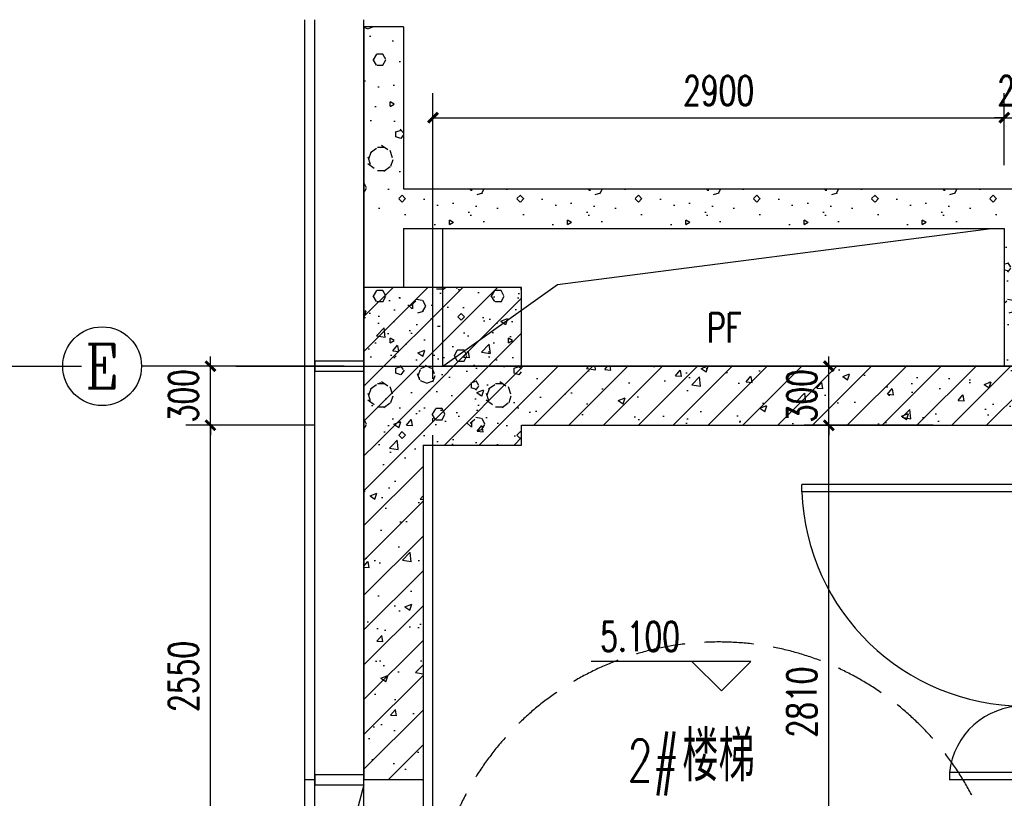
# Model space of a CAD drawing. Extents: x 797781 to 1255204, y 21234 to 1024248.
# Tile 788 of 1056: x 1176406 to 1181403, y 513325 to 517279. Entities that reach past the tile are written whole.
import ezdxf
from ezdxf.enums import TextEntityAlignment as Align

# ---------------------------------------------------------------- set-up
doc = ezdxf.new("R2010")
doc.units = 0
doc.header["$LTSCALE"] = 1000
doc.header["$MEASUREMENT"] = 0
doc.linetypes.add('230303生产综合楼-平面图_t8$0$DASH', pattern=[0.35, 0.25, -0.1])
doc.linetypes.add('230303生产综合楼-平面图_t8$0$DOTE', pattern=[2.42, 2, -0.2, 0.02, -0.2])
for name, color, linetype in [('230303生产综合楼-平面图_t8$0$3T_WOOD', 21, 'Continuous'), ('230303生产综合楼-平面图_t8$0$AXIS', 3, 'Continuous'), ('230303生产综合楼-平面图_t8$0$AXIS_TEXT', 7, 'Continuous'), ('230303生产综合楼-平面图_t8$0$COLUMN', 40, 'Continuous'), ('230303生产综合楼-平面图_t8$0$CURTWALL', 4, 'Continuous'), ('230303生产综合楼-平面图_t8$0$DIM_ELEV', 3, 'Continuous'), ('230303生产综合楼-平面图_t8$0$DOOR_FIRE', 4, 'Continuous'), ('230303生产综合楼-平面图_t8$0$DOTE', 1, '230303生产综合楼-平面图_t8$0$DOTE'), ('230303生产综合楼-平面图_t8$0$PUB_DIM', 3, 'Continuous'), ('230303生产综合楼-平面图_t8$0$PUB_HATCH', 8, 'Continuous'), ('230303生产综合楼-平面图_t8$0$PUB_TEXT', 7, 'Continuous'), ('230303生产综合楼-平面图_t8$0$STAIR', 2, 'Continuous'), ('230303生产综合楼-平面图_t8$0$WALL', 40, 'Continuous'), ('230303生产综合楼-平面图_t8$0$板洞', 6, 'Continuous'), ('230303生产综合楼-平面图_t8$0$轮廓', 2, 'Continuous'), ('AXIS_TEXT', 7, 'Continuous')]:
    doc.layers.add(name, color=color, linetype=linetype)
doc.styles.add('230303生产综合楼-平面图_t8$0$_TCH_AXIS', font='COMPLEX', dxfattribs={"bigfont": 'GBCBIG'})
doc.styles.add('230303生产综合楼-平面图_t8$0$_TCH_DIM', font='SIMPLEX', dxfattribs={"bigfont": 'GBCBIG'})
doc.styles.add('230303生产综合楼-平面图_T8$0$_TCH_DIM_T3', font='SIMPLEX', dxfattribs={"width": 0.705882, "bigfont": 'GBCBIG'})
doc.styles.add('COMPLEX', font='COMPLEX')
doc.dimstyles.new('230303生产综合楼-平面图_T8$0$_TCH_ARCH&&50', dxfattribs={"dimtxt": 148.75, "dimasz": 50, "dimexe": 125, "dimexo": 150, "dimgap": 63.125, "dimtad": 1, "dimdec": 0, "dimzin": 0, "dimdsep": 46, "dimtxsty": '230303生产综合楼-平面图_T8$0$_TCH_DIM_T3', "dimblk": '230303生产综合楼-平面图_t8$0$_ArchTick', "dimcen": 0.09, "dimclrt": 7, "dimazin": 2, "dimtfac": 1, "dimtdec": 0, "dimtix": 1, "dimtmove": 2, "dimatfit": 3, "dimfxl": 1, "dimtolj": 1, "dimtzin": 0, "dimarcsym": 0})
pattern_1 = [(0, (177, -183), (300, 600), [0, -600]), (0, (-174, -264), (300, 600), [0, -600]), (0, (21, -270), (300, 600), [0, -600]), (0, (234, -93), (300, 600), [0, -600]), (0, (-15, -300), (300, 600), [0, -600]), (0, (294, 285), (300, 600), [0, -600]), (0, (111, 237), (300, 600), [0, -600]), (0, (207, 162), (300, 600), [0, -600]), (0, (-282, 150), (300, 600), [0, -600]), (0, (12, 123), (300, 600), [0, -600]), (0, (-102, -30), (300, 600), [0, -600]), (0, (-96, -255), (300, 600), [0, -600]), (0, (129, -279), (300, 600), [0, -600]), (0, (294, -15), (300, 600), [0, -600]), (0, (-267, -108), (300, 600), [0, -600]), (0, (-216, -6), (300, 600), [0, -600]), (0, (18, -48), (300, 600), [0, -600]), (0, (-66, -135), (300, 600), [0, -600]), (0, (-114, 63), (300, 600), [0, -600]), (0, (-39, 288), (300, 600), [0, -600]), (0, (-243, -234), (300, 600), [0, -600]), (0, (87, 165), (300, 600), [0, -600]), (0, (-192, 174), (300, 600), [0, -600]), (0, (-240, 252), (300, 600), [0, -600]), (130.601294, (257.143, 97.143), (-1499.9999834, 1800.0000079), [26.34155, -11037.111]), (18.434949, (214.29, 108.57), (1499.9999945, 599.9999956), [27.10524, -3767.6279]), (90, (214.3, 82.86), (300, 600), [25.71428, -1174.28565]), (161.565051, (240, 74.29), (-1500.0000076, 599.999955), [27.10524, -3767.6279]), (53.130102, (240, 74.29), (300.000001, 600), [28.57143, -2971.4285]), (135, (262.86, -231.43), (-300.000036, 599.99996), [24.24366, -1672.8126]), (45, (228.57, -231.43), (299.999998, 599.999998), [24.24366, -1672.8126]), (135, (245.71, -248.57), (-300.000036, 599.99996), [24.24366, -1672.8126]), (45, (245.71, -248.57), (299.999998, 599.999998), [24.24366, -1672.8126]), (116.56505, (-25.7, 171.43), (-5e-05, 1199.99997), [31.94383, -638.8765]), (180, (-40, 200), (-300, 600), [34.28572, -565.71425]), (63.43495, (-88.57, 171.43), (3e-06, 1200), [31.94383, -638.8765]), (116.56505, (-74.3, 142.86), (-5e-05, 1199.99997), [31.94383, -638.8765]), (0, (-74.3, 142.86), (300, 600), [34.28572, -565.71425]), (63.43495, (-40, 142.86), (3e-06, 1200), [31.94383, -638.8765]), (107.102728, (200, -31.429), (-899.9999656, 3000.00000484), [38.86135, -16282.9025]), (143.972626, (188.57, 5.714), (-5699.9999277, 4199.9999952), [38.86135, -8122.02]), (180, (157.14, 28.6), (-300, 600), [37.14286, -562.8571]), (36.0273733, (88.57, 5.714), (5699.9999579, 4199.9999547), [38.86135, -8122.02]), (71.565051, (77.14, -28.57), (900.0000046, 2999.999995), [36.14032, -3758.5928]), (107.102728, (88.571, -65.714), (-899.9999656, 3000.00000484), [38.86135, -16282.9025]), (143.972626, (120, -88.57), (-5699.9999277, 4199.9999952), [38.86135, -8122.02]), (0, (120, -88.6), (300, 600), [37.14286, -562.8571]), (36.0273733, (157.143, -88.57), (5699.9999579, 4199.9999547), [38.86135, -8122.02]), (71.565051, (188.57, -65.71), (900.0000046, 2999.999995), [36.14032, -3758.5928]), (150.255118, (205.714, 248.57), (-900.000002, 599.9999926), [23.03502, -4814.3196]), (90, (185.7, 237.14), (300, 600), [22.85714, -1177.14275]), (29.744881, (185.714, 237.14), (900.0000005, 599.999997), [23.03502, -4814.3196]), (116.56505, (65.7, -177.14), (-5e-05, 1199.99997), [31.94383, -638.8765]), (168.690067, (51.43, -148.57), (-2700.000002, 599.999985), [29.13725, -6089.6855]), (41.185925, (0, -162.857), (7499.99995456, 6599.9999423), [30.37184, -12725.802]), (90, (0, -191.43), (300, 600), [28.57143, -1171.4285]), (138.814074, (22.857, -211.429), (-7499.9998667, 6600.00004204), [30.37184, -12725.802]), (16.6992442, (22.857, -211.429), (9899.9999255, 2999.9999686), [29.82945, -12498.5375]), (60.945396, (51.43, -202.857), (299.9999992, 599.9999947), [29.41609, -12325.3395]), (109.983106, (-185.714, 74.286), (-1500.00000565, 4199.9999889), [33.442, -14012.1975]), (155.556045, (-197.143, 105.714), (-3900.00001487, 1799.9999626), [34.52299, -14465.1315]), (24.4439547, (-260, 105.714), (3900.00000195, 1799.99999134), [34.52299, -14465.1315]), (70.0168934, (-271.429, 74.286), (1500.0000045, 4199.9999896), [33.442, -14012.1975]), (109.983106, (-260, 42.857), (-1500.00000565, 4199.9999889), [33.442, -14012.1975]), (160.016893, (-228.57, 31.43), (-1500.0000009, 599.9999727), [33.442, -6989.3775]), (19.9831065, (-228.57, 31.43), (1499.9999918, 599.999999), [33.442, -6989.3775]), (70.0168934, (-197.143, 42.857), (1500.0000045, 4199.9999896), [33.442, -14012.1975]), (122.005383, (37.14, 20), (-300.0000403, 599.9999694), [26.95423, -5633.434]), (18.434949, (-2.86, 34.29), (1499.9999945, 599.9999956), [27.10524, -3767.6279]), (90, (-2.86, 8.57), (300, 600), [25.71428, -1174.28565]), (161.565051, (22.86, 0), (-1500.0000076, 599.999955), [27.10524, -3767.6279]), (54.4623222, (22.857, 0), (2099.999997, 2999.9999955), [24.57807, -10298.2115]), (116.56505, (-137.14, -125.7), (-5e-05, 1199.99997), [31.94383, -638.8765]), (180, (-151.4, -97.14), (-300, 600), [31.42857, -568.5714]), (59.0362434, (-200, -125.714), (300.000001, 599.999997), [33.31973, -6963.822]), (120.963756, (-182.857, -154.286), (-300.000041, 599.9999724), [33.31973, -6963.822]), (0, (-182.86, -154.3), (300, 600), [31.42857, -568.5714]), (63.43495, (-151.43, -154.3), (3e-06, 1200), [31.94383, -638.8765])]
pattern_2 = [(45, (0, 0), (-88.388348, 88.388348), []), (50, (0, 0), (358.63009, -31.37607), [37.5, -412.5]), (355, (0, 0), (-69.37567, 376.09607), [30, -330]), (100.4514, (29.9, -2.6), (289.25469, 344.71977), [31.8701, -350.57106]), (46.1842, (0, 100), (533.62052, -82.7595), [56.25, -618.75]), (96.6356, (44.47, 93.1), (467.33135, 487.05894), [47.80514, -525.8565]), (351.1842, (0, 100), (467.33097, 487.0593), [45, -495]), (21, (50, 75), (298.453526, -201.309445), [37.5, -412.5]), (326, (50, 75), (121.65767, 362.57502), [30, -330]), (71.4514, (74.87, 58.22), (420.11131, 161.26525), [31.8701, -350.57106]), (37.5, (0, 0), (6.079928, 166.446927), [0, -326, 0, -335, 0, -331.25]), (7.5, (0, 0), (131.534769, 197.205856), [0, -191, 0, -318.5, 0, -126.25]), (327.5, (-111.5, 0), (266.911218, -11.277436), [0, -125, 0, -390, 0, -517.5]), (317.5, (-161.5, 0), (291.593085, 50.05249), [0, -162.5, 0, -259, 0, -367.5])]

# ---------------------------------------------------------------- blocks, each defined once
blk = doc.blocks.new('230303生产综合楼-平面图_t8$0$212')
at = {"layer": '230303生产综合楼-平面图_t8$0$3T_WOOD'}
for points in [[(593636.3, -21428.8), (593636.3, -21478.8), (593886.3, -21478.8), (593886.3, -21428.8)], [(593636.3, -23528.8), (593636.3, -23578.8), (593886.3, -23578.8), (593886.3, -23528.8)], [(593636.3, -25628.8), (593636.3, -25678.8), (593886.3, -25678.8), (593886.3, -25628.8)], [(593636.3, -27728.8), (593636.3, -27778.8), (593886.3, -27778.8), (593886.3, -27728.8)], [(593636.3, -29828.8), (593636.3, -29878.8), (593886.3, -29878.8), (593886.3, -29828.8)]]:
    blk.add_lwpolyline(points, close=True, dxfattribs=at)
for points in [[(593636.3, -21453.8), (593586.3, -21453.8)], [(593636.3, -21453.8), (593586.3, -21453.8)], [(593636.3, -23553.8), (593586.3, -23553.8)], [(593636.3, -23553.8), (593586.3, -23553.8)], [(593636.3, -25653.8), (593586.3, -25653.8)], [(593636.3, -25653.8), (593586.3, -25653.8)], [(593636.3, -27753.8), (593586.3, -27753.8)], [(593636.3, -29853.8), (593586.3, -29853.8)], [(593636.3, -29853.8), (593586.3, -29853.8)]]:
    blk.add_lwpolyline(points, dxfattribs=at)
blk = doc.blocks.new('230303生产综合楼-平面图_t8$0$_ArchTick')
at = {"color": 0, "linetype": 'ByBlock', "const_width": 0.3}
blk.add_lwpolyline([(-0.5, -0.5), (0.5, 0.5)], dxfattribs=at)
blk = doc.blocks.new('*D3404')
at = {"layer": '230303生产综合楼-平面图_t8$0$PUB_DIM', "color": 0, "lineweight": -2, "transparency": 16777216}
for p, q in [((1181403.2, 516539.7), (1181403.2, 516905.9)), ((1181603.2, 516539.7), (1181603.2, 516905.9)), ((1181403.2, 516780.9), (1181353.2, 516780.9)), ((1181403.2, 516780.9), (1181603.2, 516780.9)), ((1181603.2, 516780.9), (1181653.2, 516780.9))]:
    blk.add_line(p, q, dxfattribs=at)
at = {"layer": 'Defpoints', "color": 0, "transparency": 16777216}
for p in [(1181603.2, 516780.9), (1181403.2, 516389.7), (1181603.2, 516389.7)]:
    blk.add_point(p, dxfattribs=at)
at = {"layer": '230303生产综合楼-平面图_t8$0$PUB_DIM', "color": 0, "lineweight": -2, "transparency": 16777216, "xscale": 50, "yscale": 50, "zscale": 50}
blk.add_blockref('230303生产综合楼-平面图_t8$0$_ArchTick', (1181403.2, 516780.9), dxfattribs=at)
at = {"layer": '230303生产综合楼-平面图_t8$0$PUB_DIM', "color": 0, "lineweight": -2, "transparency": 16777216, "xscale": 50, "yscale": 50, "zscale": 50, "rotation": 180}
blk.add_blockref('230303生产综合楼-平面图_t8$0$_ArchTick', (1181603.2, 516780.9), dxfattribs=at)
at = {"layer": '230303生产综合楼-平面图_t8$0$PUB_DIM', "color": 7, "transparency": 16777216, "insert": (1181503.2, 516918.4), "char_height": 148.75, "attachment_point": 5, "style": '230303生产综合楼-平面图_T8$0$_TCH_DIM_T3'}
blk.add_mtext('\\A1;200', dxfattribs=at)
blk = doc.blocks.new('*D3405')
at = {"layer": '230303生产综合楼-平面图_t8$0$PUB_DIM', "color": 0, "lineweight": -2, "transparency": 16777216}
for p, q in [((1178503.2, 516539.7), (1178503.2, 516905.9)), ((1181403.2, 516539.7), (1181403.2, 516905.9)), ((1178503.2, 516780.9), (1181403.2, 516780.9))]:
    blk.add_line(p, q, dxfattribs=at)
at = {"layer": 'Defpoints', "color": 0, "transparency": 16777216}
for p in [(1181403.2, 516780.9), (1178503.2, 516389.7), (1181403.2, 516389.7)]:
    blk.add_point(p, dxfattribs=at)
at = {"layer": '230303生产综合楼-平面图_t8$0$PUB_DIM', "color": 0, "lineweight": -2, "transparency": 16777216, "xscale": 50, "yscale": 50, "zscale": 50, "rotation": 180}
blk.add_blockref('230303生产综合楼-平面图_t8$0$_ArchTick', (1178503.2, 516780.9), dxfattribs=at)
at = {"layer": '230303生产综合楼-平面图_t8$0$PUB_DIM', "color": 0, "lineweight": -2, "transparency": 16777216, "xscale": 50, "yscale": 50, "zscale": 50}
blk.add_blockref('230303生产综合楼-平面图_t8$0$_ArchTick', (1181403.2, 516780.9), dxfattribs=at)
at = {"layer": '230303生产综合楼-平面图_t8$0$PUB_DIM', "color": 7, "transparency": 16777216, "insert": (1179953.2, 516918.4), "char_height": 148.75, "attachment_point": 5, "style": '230303生产综合楼-平面图_T8$0$_TCH_DIM_T3'}
blk.add_mtext('\\A1;2900', dxfattribs=at)
blk = doc.blocks.new('*D3536')
at = {"layer": '230303生产综合楼-平面图_t8$0$AXIS', "color": 0, "lineweight": -2, "transparency": 16777216}
for p, q in [((1180512.7, 515519), (1180512.7, 515569)), ((1181041.6, 515519), (1180387.7, 515519)), ((1180512.7, 515219), (1180512.7, 515519)), ((1181041.6, 515219), (1180387.7, 515219)), ((1180512.7, 515219), (1180512.7, 515169))]:
    blk.add_line(p, q, dxfattribs=at)
at = {"layer": 'Defpoints', "color": 0, "transparency": 16777216}
for p in [(1180512.7, 515519), (1181191.6, 515519), (1181191.6, 515219)]:
    blk.add_point(p, dxfattribs=at)
at = {"layer": '230303生产综合楼-平面图_t8$0$AXIS', "color": 0, "lineweight": -2, "transparency": 16777216, "xscale": 50, "yscale": 50, "zscale": 50}
for p, rotation in [((1180512.7, 515519), 270), ((1180512.7, 515219), 90)]:
    blk.add_blockref('230303生产综合楼-平面图_t8$0$_ArchTick', p, dxfattribs=dict(at, rotation=rotation))
at = {"layer": '230303生产综合楼-平面图_t8$0$AXIS', "color": 7, "transparency": 16777216, "insert": (1180375.2, 515369), "char_height": 148.75, "attachment_point": 5, "rotation": 90, "style": '230303生产综合楼-平面图_T8$0$_TCH_DIM_T3'}
blk.add_mtext('\\A1;300', dxfattribs=at)
blk = doc.blocks.new('*D3537')
at = {"layer": '230303生产综合楼-平面图_t8$0$AXIS', "color": 0, "lineweight": -2, "transparency": 16777216}
for p, q in [((1181041.6, 515219), (1180387.7, 515219)), ((1180512.7, 512409), (1180512.7, 515219)), ((1181041.6, 512409), (1180387.7, 512409))]:
    blk.add_line(p, q, dxfattribs=at)
at = {"layer": 'Defpoints', "color": 0, "transparency": 16777216}
for p in [(1180512.7, 515219), (1181191.6, 515219), (1181191.6, 512409)]:
    blk.add_point(p, dxfattribs=at)
at = {"layer": '230303生产综合楼-平面图_t8$0$AXIS', "color": 0, "lineweight": -2, "transparency": 16777216, "xscale": 50, "yscale": 50, "zscale": 50}
for p, rotation in [((1180512.7, 515219), 90), ((1180512.7, 512409), 270)]:
    blk.add_blockref('230303生产综合楼-平面图_t8$0$_ArchTick', p, dxfattribs=dict(at, rotation=rotation))
at = {"layer": '230303生产综合楼-平面图_t8$0$AXIS', "color": 7, "transparency": 16777216, "insert": (1180375.2, 513814), "char_height": 148.75, "attachment_point": 5, "rotation": 90, "style": '230303生产综合楼-平面图_T8$0$_TCH_DIM_T3'}
blk.add_mtext('\\A1;2810', dxfattribs=at)
blk = doc.blocks.new('*D4362')
at = {"layer": '230303生产综合楼-平面图_t8$0$AXIS', "color": 0, "lineweight": -2, "transparency": 16777216}
for p, q in [((1177374.3, 515519), (1177374.3, 515569)), ((1177903.2, 515519), (1177249.3, 515519)), ((1177374.3, 515219), (1177374.3, 515519)), ((1177903.2, 515219), (1177249.3, 515219)), ((1177374.3, 515219), (1177374.3, 515169))]:
    blk.add_line(p, q, dxfattribs=at)
at = {"layer": 'Defpoints', "color": 0, "transparency": 16777216}
for p in [(1177374.3, 515519), (1178053.2, 515519), (1178053.2, 515219)]:
    blk.add_point(p, dxfattribs=at)
at = {"layer": '230303生产综合楼-平面图_t8$0$AXIS', "color": 0, "lineweight": -2, "transparency": 16777216, "xscale": 50, "yscale": 50, "zscale": 50}
for p, rotation in [((1177374.3, 515519), 270), ((1177374.3, 515219), 90)]:
    blk.add_blockref('230303生产综合楼-平面图_t8$0$_ArchTick', p, dxfattribs=dict(at, rotation=rotation))
at = {"layer": '230303生产综合楼-平面图_t8$0$AXIS', "color": 7, "transparency": 16777216, "insert": (1177236.8, 515369), "char_height": 148.75, "attachment_point": 5, "rotation": 90, "style": '230303生产综合楼-平面图_T8$0$_TCH_DIM_T3'}
blk.add_mtext('\\A1;300', dxfattribs=at)
blk = doc.blocks.new('*D4363')
at = {"layer": '230303生产综合楼-平面图_t8$0$AXIS', "color": 0, "lineweight": -2, "transparency": 16777216}
for p, q in [((1177903.2, 515219), (1177249.3, 515219)), ((1177374.3, 512669), (1177374.3, 515219)), ((1177903.2, 512669), (1177249.3, 512669))]:
    blk.add_line(p, q, dxfattribs=at)
at = {"layer": 'Defpoints', "color": 0, "transparency": 16777216}
for p in [(1177374.3, 515219), (1178053.2, 515219), (1178053.2, 512669)]:
    blk.add_point(p, dxfattribs=at)
at = {"layer": '230303生产综合楼-平面图_t8$0$AXIS', "color": 0, "lineweight": -2, "transparency": 16777216, "xscale": 50, "yscale": 50, "zscale": 50}
for p, rotation in [((1177374.3, 515219), 90), ((1177374.3, 512669), 270)]:
    blk.add_blockref('230303生产综合楼-平面图_t8$0$_ArchTick', p, dxfattribs=dict(at, rotation=rotation))
at = {"layer": '230303生产综合楼-平面图_t8$0$AXIS', "color": 7, "transparency": 16777216, "insert": (1177236.8, 513944), "char_height": 148.75, "attachment_point": 5, "rotation": 90, "style": '230303生产综合楼-平面图_T8$0$_TCH_DIM_T3'}
blk.add_mtext('\\A1;2550', dxfattribs=at)
blk = doc.blocks.new('_AXISO')
blk.add_circle((0, 0), 0.5)
at = {"layer": 'AXIS_TEXT', "style": 'COMPLEX', "width": 1.041667}
blk.add_attdef('A', text='', height=0.56, dxfattribs=at).set_placement((-0.25, -0.28), (0.25, -0.28), align=Align.FIT)
blk = doc.blocks.new('230303生产综合楼-平面图_t8$0$$DorLib2D$00000225')
at = {"color": 0}
for p, q in [((0.475, -0.0014), (0.475, 0.7521)), ((0.475, 0.7521), (0.5, 0.7521)), ((0.5, -0.0014), (0.5, 0.7521)), ((-0.5, 0), (-0.5, 0.252)), ((-0.475, 0.252), (-0.5, 0.252)), ((-0.475, 0), (-0.475, 0.252)), ((-0.475, 0), (-0.5, 0)), ((0.475, -0.0014), (0.5, -0.0014))]:
    blk.add_line(p, q, dxfattribs=at)
for centre, radius, start, end in [((0.5046, -0.0019), 0.7546, 92.2493, 179.7238), ((-0.5008, 0.0026), 0.2508, 359.7899, 84.0974)]:
    blk.add_arc(centre, radius, start, end, dxfattribs=at)

msp = doc.modelspace()

# ---------------------------------------------------------------- hatches: boundary and pattern name
at = {"layer": '230303生产综合楼-平面图_t8$0$PUB_HATCH'}
h = msp.add_hatch(dxfattribs=at)
h.set_pattern_fill('加气混凝土', color=256, scale=50, style=0)
h.set_pattern_definition(pattern_1)
h.paths.add_polyline_path([(1178153.2, 517242), (1178153.2, 516319), (1178286.5, 516319), (1178353.2, 516419), (1178353.2, 517242)])
h = msp.add_hatch(dxfattribs=at)
h.set_pattern_fill('加气混凝土', color=256, scale=50, style=0)
h.set_pattern_definition(pattern_1)
h.paths.add_polyline_path([(1178286.5, 516319), (1178353.2, 516219), (1181403.2, 516219), (1181503.2, 516285.7), (1181503.2, 516419), (1178353.2, 516419)])
h = msp.add_hatch(dxfattribs=at)
h.set_pattern_fill('加气混凝土', color=256, scale=50, style=0)
h.set_pattern_definition(pattern_1)
h.paths.add_polyline_path([(1181503.2, 516285.7), (1181403.2, 516219), (1181403.2, 515519), (1181603.2, 515519), (1181603.2, 516219)])
h = msp.add_hatch(dxfattribs=at)
h.set_pattern_fill('加气混凝土', color=256, scale=50, style=0)
h.set_pattern_definition(pattern_1)
h.paths.add_polyline_path([(1178153.2, 515919), (1178353.2, 515919), (1178953.2, 515919), (1178953.2, 515119), (1178153.2, 515119)])
h = msp.add_hatch(dxfattribs=at)
h.set_pattern_fill('钢筋混凝土', color=256, scale=50, style=0)
h.set_pattern_definition(pattern_2)
h.paths.add_polyline_path([(1178153.2, 515919), (1178153.2, 515119), (1178953.2, 515119), (1178953.2, 515919)])
h = msp.add_hatch(dxfattribs=at)
h.set_pattern_fill('钢筋混凝土', color=256, scale=50, style=0)
h.set_pattern_definition(pattern_2)
h.paths.add_polyline_path([(1178453.2, 515119), (1178153.2, 515119), (1178153.2, 515519), (1178153.2, 513419), (1178453.2, 513419)])
h = msp.add_hatch(dxfattribs=at)
h.set_pattern_fill('钢筋混凝土', color=256, scale=50, style=0)
h.set_pattern_definition(pattern_2)
h.paths.add_polyline_path([(1178953.2, 515519), (1178953.2, 515219), (1181503.2, 515219), (1181503.2, 515519)])

# ---------------------------------------------------------------- linework, layer by layer
msp.add_lwpolyline([(1178453.2, 513419), (1178453.2, 511319)])
at = {"layer": '230303生产综合楼-平面图_t8$0$AXIS'}
msp.add_line((1178053.2, 515519), (1177024.3, 515519), dxfattribs=at)
at = {"layer": '230303生产综合楼-平面图_t8$0$COLUMN'}
for p, q in [((1178153.2, 515919), (1178153.2, 515919)), ((1178153.2, 515919), (1178153.2, 515119)), ((1178953.2, 515919), (1178153.2, 515919)), ((1178953.2, 515519), (1178953.2, 515919)), ((1178953.2, 515119), (1178953.2, 515219)), ((1178453.2, 515119), (1178953.2, 515119))]:
    msp.add_line(p, q, dxfattribs=at)
at = {"layer": '230303生产综合楼-平面图_t8$0$CURTWALL'}
for points in [[(1177853.2, 505873.9), (1177853.2, 517278.5)], [(1177903.2, 505873.9), (1177903.2, 517278.5)], [(1178153.2, 505873.9), (1178153.2, 517278.5)], [(1178153.2, 513394), (1177903.2, 512454.2), (1178153.2, 511344)]]:
    msp.add_lwpolyline(points, dxfattribs=at)
at = {"layer": '230303生产综合楼-平面图_t8$0$DIM_ELEV'}
for p, q in [((1180117.2, 514020.4), (1179307.2, 514020.4)), ((1179967.2, 513870.4), (1179817.2, 514020.4)), ((1179967.2, 513870.4), (1180117.2, 514020.4))]:
    msp.add_line(p, q, dxfattribs=at)
at = {"layer": '230303生产综合楼-平面图_t8$0$DOTE'}
for p, q in [((1178503.2, 505775.5), (1178503.2, 516893.3)), ((1167972.7, 515519), (1176720.1, 515519)), ((1177503.2, 515519), (1185584.6, 515519))]:
    msp.add_line(p, q, dxfattribs=at)
at = {"layer": '230303生产综合楼-平面图_t8$0$STAIR'}
msp.add_line((1178503.2, 507469), (1178503.2, 515169), dxfattribs=at)
at = {"layer": '230303生产综合楼-平面图_t8$0$WALL'}
for p, q in [((1178153.2, 517242), (1178153.2, 516319)), ((1178353.2, 517242), (1178153.2, 517242)), ((1178353.2, 517242), (1178353.2, 516419)), ((1178353.2, 516419), (1181503.2, 516419)), ((1178153.2, 516319), (1178153.2, 515919)), ((1178353.2, 516219), (1178353.2, 515919)), ((1178353.2, 516219), (1181403.2, 516219)), ((1181403.2, 516219), (1181403.2, 515519)), ((1178953.2, 515519), (1181503.2, 515519)), ((1181603.2, 515519), (1181403.2, 515519)), ((1178953.2, 515219), (1181503.2, 515219)), ((1178153.2, 515119), (1178153.2, 513419)), ((1178453.2, 515119), (1178453.2, 513419)), ((1178453.2, 513419), (1178153.2, 513419))]:
    msp.add_line(p, q, dxfattribs=at)
at = {"layer": '230303生产综合楼-平面图_t8$0$板洞'}
msp.add_lwpolyline([(1178553.2, 516219), (1181403.2, 516219), (1181403.2, 515519), (1178553.2, 515519)], close=True, dxfattribs=at)
msp.add_lwpolyline([(1178553.2, 515519), (1179135.3, 515934.5), (1181336.4, 516219)], dxfattribs=at)
at = {"layer": '230303生产综合楼-平面图_t8$0$轮廓', "linetype": '230303生产综合楼-平面图_t8$0$DASH'}
msp.add_arc((1179953.2, 512669), 1450, 0, 180, dxfattribs=at)

# ---------------------------------------------------------------- block references
msp.add_blockref('230303生产综合楼-平面图_t8$0$212', (584266.9, 536972.8))
at = {"layer": '230303生产综合楼-平面图_t8$0$AXIS'}
ref = msp.add_blockref('_AXISO', (1176824.3, 515519), dxfattribs=dict(at, xscale=400, yscale=400, zscale=400))
ref.add_attrib('A', 'E', dxfattribs={"layer": '230303生产综合楼-平面图_t8$0$AXIS_TEXT', "ltscale": 2, "height": 222.7, "style": '230303生产综合楼-平面图_t8$0$_TCH_AXIS'}).set_placement((1176739.5, 515407.6), (1176909.2, 515407.6), align=Align.FIT)
at = {"layer": '230303生产综合楼-平面图_t8$0$DOOR_FIRE', "xscale": -1500, "yscale": -1500, "zscale": 200, "rotation": 269.9999999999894}
msp.add_blockref('230303生产综合楼-平面图_t8$0$$DorLib2D$00000225', (1181503.2, 514169), dxfattribs=at)

# ---------------------------------------------------------------- texts
at = {"layer": '230303生产综合楼-平面图_t8$0$PUB_TEXT', "style": '230303生产综合楼-平面图_t8$0$_TCH_DIM', "width": 0.705882}
for s, height, p in [('PF', 148.75, (1179894.7, 515640)), ('5.100', 148.75, (1179352.2, 514072.9)), ('2#', 212.5, (1179490.4, 513411.1))]:
    msp.add_text(s, height=height, dxfattribs=at).set_placement(p)
at = {"layer": '230303生产综合楼-平面图_t8$0$PUB_TEXT', "style": '230303生产综合楼-平面图_t8$0$_TCH_DIM'}
msp.add_text('楼梯', height=255.32, dxfattribs=at).set_placement((1179769, 513411.1))

# ---------------------------------------------------------------- dimensions: what is measured, and where the dimension line sits
at = {"layer": '230303生产综合楼-平面图_t8$0$AXIS'}
for p1, p2, picture, middle in [((1178053.2, 515219), (1178053.2, 515519), '*D4362', (1177236.8, 515369)), ((1181191.6, 515219), (1181191.6, 515519), '*D3536', (1180375.2, 515369)), ((1178053.2, 512669), (1178053.2, 515219), '*D4363', (1177236.8, 513944)), ((1181191.6, 512409), (1181191.6, 515219), '*D3537', (1180375.2, 513814))]:
    dim = msp.add_aligned_dim(p1=p1, p2=p2, distance=678.9, dimstyle='230303生产综合楼-平面图_T8$0$_TCH_ARCH&&50', dxfattribs=at)
    dim.commit()
    dim.dimension.update_dxf_attribs({"geometry": picture, "text_midpoint": middle})
at = {"layer": '230303生产综合楼-平面图_t8$0$PUB_DIM'}
for p1, p2, picture, middle in [((1178503.2, 516389.7), (1181403.2, 516389.7), '*D3405', (1179953.2, 516918.4)), ((1181403.2, 516389.7), (1181603.2, 516389.7), '*D3404', (1181503.2, 516918.4))]:
    dim = msp.add_aligned_dim(p1=p1, p2=p2, distance=391.2, dimstyle='230303生产综合楼-平面图_T8$0$_TCH_ARCH&&50', dxfattribs=at)
    dim.commit()
    dim.dimension.update_dxf_attribs({"geometry": picture, "text_midpoint": middle})

doc.saveas('drawing.dxf')
